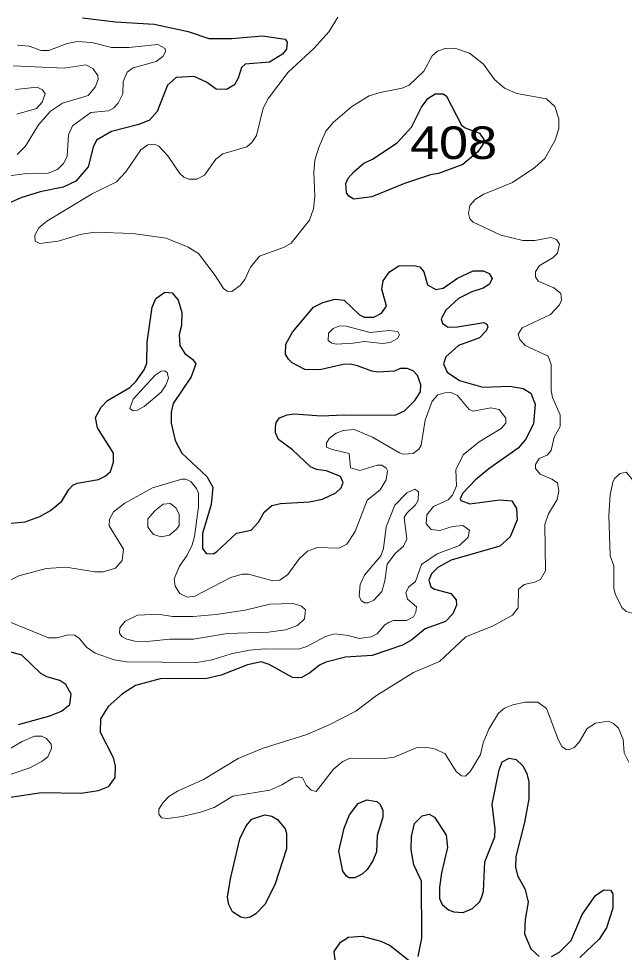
# Model space of a CAD drawing. Extents: x 577 to 602.9, y 7483.8 to 7511.6.
# Drawn here: x 599.19 to 600.678, y 7500.722 to 7503.016 of the extents above; entities that cross this region are included whole.
import ezdxf
from ezdxf.enums import TextEntityAlignment as Align

# ---------------------------------------------------------------- set-up
doc = ezdxf.new("R2010")
doc.units = 0
doc.header["$LTSCALE"] = 0.032
doc.layers.add('1', color=7, linetype='Continuous', lineweight=25)
doc.layers.add('2', color=7, linetype='Continuous', lineweight=13)
doc.layers.add('61', color=7, linetype='Continuous')

msp = doc.modelspace()

# ---------------------------------------------------------------- linework, layer by layer
at = {"layer": '1'}
for points in [[(599.3471, 7503.0183), (599.4282, 7503.0087), (599.5228, 7503.0032), (599.6063, 7502.9849), (599.6572, 7502.9674), (599.7137, 7502.9674), (599.7892, 7502.9745), (599.8449, 7502.9658), (599.8496, 7502.9586), (599.848, 7502.9419), (599.8385, 7502.9292), (599.8067, 7502.9093), (599.7463, 7502.9046), (599.7375, 7502.8966), (599.7296, 7502.8704), (599.72, 7502.8537), (599.7009, 7502.8425), (599.6755, 7502.8433), (599.6516, 7502.8608), (599.6214, 7502.8743), (599.5769, 7502.8719), (599.5554, 7502.8529), (599.53, 7502.7885), (599.5117, 7502.767), (599.4854, 7502.7566), (599.4179, 7502.7392), (599.3813, 7502.7177), (599.3733, 7502.701), (599.3606, 7502.6525), (599.3304, 7502.6175), (599.2994, 7502.6024), (599.2429, 7502.5913), (599.1952, 7502.5761), (599.1443, 7502.5531)], [(600.0228, 7502.1635), (600.0055, 7502.1674), (599.9872, 7502.1666), (599.93, 7502.1539), (599.8934, 7502.1547), (599.8624, 7502.1706), (599.8528, 7502.1801), (599.8457, 7502.1921), (599.8465, 7502.2167), (599.8632, 7502.2461), (599.9148, 7502.3074), (599.9371, 7502.3193), (599.9665, 7502.3273), (599.9896, 7502.3249), (600.0278, 7502.2891), (600.0389, 7502.2827), (600.0627, 7502.2827), (600.0818, 7502.2931), (600.0938, 7502.3098), (600.0826, 7502.3519), (600.0858, 7502.3726), (600.1009, 7502.394), (600.124, 7502.4092), (600.1613, 7502.41), (600.1757, 7502.4068), (600.1852, 7502.3948), (600.1947, 7502.3622), (600.2154, 7502.3511), (600.2329, 7502.3543), (600.2679, 7502.3789), (600.3069, 7502.3972), (600.3315, 7502.3972), (600.3458, 7502.3901), (600.3538, 7502.3781), (600.3466, 7502.3638), (600.3315, 7502.3543), (600.3037, 7502.3455), (600.2711, 7502.3288), (600.2393, 7502.3002), (600.2281, 7502.2787), (600.2313, 7502.2676), (600.2456, 7502.2581), (600.2679, 7502.2589), (600.3331, 7502.27), (600.3403, 7502.266), (600.3426, 7502.2589), (600.3387, 7502.2493), (600.322, 7502.2326), (600.2711, 7502.2135), (600.2393, 7502.1857), (600.2337, 7502.1682), (600.2432, 7502.1475), (600.2735, 7502.1277), (600.3307, 7502.111), (600.3967, 7502.1134), (600.4293, 7502.1078), (600.4484, 7502.0959), (600.4595, 7502.0696), (600.4548, 7502.0211), (600.4357, 7501.9821), (600.4174, 7501.9615), (600.345, 7501.9106), (600.3124, 7501.8835), (600.2806, 7501.8494), (600.2751, 7501.8366), (600.2766, 7501.8327), (600.2989, 7501.8239), (600.3721, 7501.8342), (600.4015, 7501.8319), (600.4134, 7501.8128), (600.415, 7501.7849), (600.3975, 7501.7436), (600.3721, 7501.7205), (600.2528, 7501.6855), (600.2202, 7501.6681), (600.2043, 7501.6521), (600.1979, 7501.637), (600.2027, 7501.6203), (600.2114, 7501.6148), (600.252, 7501.6036), (600.2647, 7501.5885), (600.2655, 7501.575), (600.2568, 7501.5543), (600.2385, 7501.5353), (600.1892, 7501.517), (600.1558, 7501.4899), (600.1335, 7501.4772), (600.0588, 7501.4518), (599.9928, 7501.4478), (599.9451, 7501.4351), (599.9292, 7501.4279), (599.9053, 7501.4088), (599.8838, 7501.3969), (599.8632, 7501.3977), (599.8059, 7501.4295), (599.786, 7501.4359), (599.7526, 7501.4287), (599.6874, 7501.4033), (599.6524, 7501.3953), (599.5379, 7501.3945), (599.4767, 7501.3778)], [(599.1714, 7501.777), (599.2063, 7501.7802), (599.2421, 7501.7929), (599.2684, 7501.808), (599.2962, 7501.8311), (599.3129, 7501.8597), (599.3232, 7501.87), (599.3336, 7501.8748), (599.3861, 7501.8843), (599.4027, 7501.8923), (599.4155, 7501.9034), (599.4226, 7501.9265), (599.4226, 7501.9487), (599.3837, 7502.0108), (599.3789, 7502.0362), (599.3924, 7502.0617), (599.4083, 7502.0784), (599.4632, 7502.1102), (599.4791, 7502.1261), (599.4982, 7502.1539), (599.5053, 7502.1698), (599.5061, 7502.2215), (599.518, 7502.3074), (599.5268, 7502.3288), (599.5491, 7502.3447), (599.5674, 7502.3424), (599.5817, 7502.3249), (599.5912, 7502.2947), (599.5904, 7502.2628), (599.584, 7502.2406), (599.5856, 7502.2135), (599.5984, 7502.1937), (599.6182, 7502.1786)], [(599.6182, 7502.1786), (599.6254, 7502.1682), (599.6135, 7502.1364), (599.5697, 7502.0712), (599.565, 7502.0497), (599.565, 7502.0227), (599.5745, 7501.9798), (599.5912, 7501.9487), (599.6524, 7501.8915), (599.6667, 7501.8653), (599.6628, 7501.8223), (599.6421, 7501.7515), (599.6421, 7501.7142), (599.6508, 7501.7022), (599.6675, 7501.7014), (599.6763, 7501.7062), (599.7256, 7501.7523), (599.7614, 7501.7595), (599.7789, 7501.7794), (599.7932, 7501.804), (599.8123, 7501.8199), (599.8337, 7501.8255), (599.9045, 7501.8295), (599.9363, 7501.8358), (599.9697, 7501.8517), (599.9824, 7501.8637), (599.9872, 7501.8764), (599.9808, 7501.8915), (599.9466, 7501.9058), (599.922, 7501.909), (599.9069, 7501.9154), (599.8632, 7501.9567), (599.8282, 7501.9821), (599.821, 7501.9988), (599.821, 7502.0124), (599.8226, 7502.0243), (599.8313, 7502.0354), (599.8496, 7502.0434), (599.8671, 7502.0458), (599.9331, 7502.0402), (599.9896, 7502.0434), (600.1152, 7502.0418), (600.1383, 7502.0529), (600.1637, 7502.0784), (600.1773, 7502.0998), (600.178, 7502.1165), (600.1701, 7502.1396), (600.159, 7502.1515), (600.1446, 7502.1571), (600.1272, 7502.1571), (600.1136, 7502.1507), (600.0731, 7502.1475), (600.058, 7502.1499), (600.0228, 7502.1635)], [(599.1896, 7501.2824), (599.2668, 7501.3031), (599.2954, 7501.315), (599.3153, 7501.3309), (599.3193, 7501.3563), (599.3057, 7501.3802), (599.2914, 7501.3905), (599.2588, 7501.3993), (599.2445, 7501.4072), (599.1976, 7501.4526), (599.165, 7501.4613)], [(599.4767, 7501.3778), (599.4449, 7501.3571), (599.4099, 7501.3261), (599.3908, 7501.2959), (599.39, 7501.2633), (599.4218, 7501.2013), (599.4274, 7501.1798), (599.4266, 7501.152), (599.4099, 7501.1289), (599.3853, 7501.1194), (599.3439, 7501.1122), (599.2461, 7501.1138), (599.1642, 7501.1019)], [(600.1717, 7500.7123), (600.1804, 7500.7568), (600.1796, 7500.8967), (600.1606, 7500.9373), (600.1542, 7500.9739), (600.155, 7501.0065), (600.1629, 7501.0391), (600.1812, 7501.0574), (600.1987, 7501.0621), (600.2114, 7501.0542), (600.2401, 7501.0104), (600.244, 7500.9802), (600.2289, 7500.9174), (600.2242, 7500.8824), (600.2242, 7500.8546), (600.2305, 7500.8395), (600.2464, 7500.8268), (600.2592, 7500.822), (600.2822, 7500.8204), (600.3053, 7500.8299), (600.3228, 7500.8474), (600.3291, 7500.8609), (600.3323, 7500.8729), (600.3355, 7500.9444), (600.3601, 7501.0057), (600.3609, 7501.0248), (600.3538, 7501.086), (600.3705, 7501.1703), (600.3784, 7501.1902), (600.3951, 7501.1997), (600.4126, 7501.1957), (600.4285, 7501.1806), (600.4389, 7501.1615), (600.4436, 7501.1409), (600.4436, 7501.0995), (600.4333, 7501.0415), (600.4118, 7500.958), (600.411, 7500.9317), (600.4158, 7500.911), (600.4349, 7500.8769), (600.442, 7500.8458), (600.4349, 7500.8029), (600.4333, 7500.7679), (600.4484, 7500.7305), (600.4691, 7500.7123)], [(600.4993, 7500.7123), (600.5192, 7500.7226), (600.5478, 7500.7512), (600.5748, 7500.8148), (600.6074, 7500.8617), (600.6281, 7500.8761), (600.644, 7500.8753), (600.6496, 7500.8657), (600.6496, 7500.8307), (600.6345, 7500.7822), (600.6162, 7500.7544), (600.5685, 7500.7091)], [(599.9673, 7500.7035), (599.9649, 7500.7242), (599.9808, 7500.7472), (600.0007, 7500.7592), (600.0341, 7500.7623), (600.0802, 7500.7496), (600.1025, 7500.7393), (600.1502, 7500.7011)]]:
    msp.add_lwpolyline(points, dxfattribs=at)
for points in [[(600.2328, 7502.8319), (600.2416, 7502.826), (600.2777, 7502.7551), (600.2871, 7502.748), (600.322, 7502.7352), (600.3331, 7502.7193), (600.3307, 7502.7073), (600.318, 7502.6891), (600.2814, 7502.658), (600.2218, 7502.6358), (600.2019, 7502.6326), (600.1383, 7502.6111), (600.058, 7502.5785), (600.0134, 7502.573), (600.0015, 7502.5801), (599.9952, 7502.5889), (599.9936, 7502.6111), (599.9999, 7502.6246), (600.0134, 7502.6398), (600.0381, 7502.6612), (600.0596, 7502.6716), (600.12, 7502.7113), (600.155, 7502.7503), (600.1796, 7502.7988), (600.1955, 7502.8203), (600.2138, 7502.8322)], [(599.9768, 7500.9709), (599.9896, 7501.0271), (600.0031, 7501.0597), (600.0238, 7501.0876), (600.0453, 7501.0971), (600.0699, 7501.0931), (600.0786, 7501.0852), (600.085, 7501.0709), (600.085, 7501.0542), (600.0707, 7501.0089), (600.0691, 7500.9691), (600.0604, 7500.9468), (600.046, 7500.9254), (600.0341, 7500.9142), (600.0158, 7500.9055), (600.0023, 7500.9055), (599.9952, 7500.9095), (599.9864, 7500.9214)], [(599.7629, 7501.0498), (599.7948, 7501.0597), (599.8123, 7501.0566), (599.8258, 7501.0486), (599.8449, 7501.0256), (599.848, 7501.0152), (599.848, 7500.9762), (599.8194, 7500.888), (599.7948, 7500.8395), (599.7725, 7500.8164), (599.759, 7500.8085), (599.7471, 7500.8061), (599.7359, 7500.8085), (599.7153, 7500.822), (599.7065, 7500.8395), (599.7033, 7500.8578), (599.7105, 7500.9031), (599.7335, 7501.0009), (599.7487, 7501.0327)]]:
    msp.add_lwpolyline(points, close=True, dxfattribs=at)
at = {"layer": '2'}
for points in [[(599.9626, 7502.7614), (599.9451, 7502.7399), (599.9284, 7502.7026), (599.918, 7502.6692), (599.9156, 7502.6382), (599.918, 7502.5793), (599.9148, 7502.5491), (599.9045, 7502.5213), (599.8592, 7502.4648), (599.8409, 7502.4545), (599.782, 7502.433), (599.7598, 7502.406), (599.7455, 7502.3758), (599.7343, 7502.3607), (599.7137, 7502.3463), (599.7025, 7502.3471), (599.693, 7502.3535), (599.6731, 7502.3853), (599.6318, 7502.4394), (599.6063, 7502.4553), (599.5522, 7502.4775), (599.4703, 7502.4887), (599.3765, 7502.4919), (599.3407, 7502.4863), (599.2867, 7502.4696), (599.2421, 7502.464), (599.2302, 7502.4696), (599.2294, 7502.4847), (599.2397, 7502.5022), (599.2596, 7502.5189), (599.3709, 7502.5857), (599.4306, 7502.6159), (599.4536, 7502.6398), (599.4902, 7502.6946), (599.5077, 7502.7066), (599.5236, 7502.7081), (599.5347, 7502.7034), (599.5562, 7502.6795), (599.5856, 7502.6358), (599.596, 7502.627), (599.6087, 7502.6223), (599.6278, 7502.6223), (599.6469, 7502.6318), (599.6747, 7502.6716), (599.6914, 7502.6843), (599.751, 7502.7018), (599.763, 7502.7121), (599.7741, 7502.7296), (599.7908, 7502.7964), (599.8035, 7502.8211), (599.852, 7502.8847), (599.9164, 7502.9443), (599.953, 7502.9849), (599.9745, 7503.0206)], [(599.1658, 7502.6302), (599.204, 7502.635), (599.2628, 7502.6366), (599.2851, 7502.6461), (599.3002, 7502.6604), (599.3089, 7502.6779), (599.3121, 7502.7312), (599.3224, 7502.7535), (599.367, 7502.7861), (599.4107, 7502.79), (599.4242, 7502.7972), (599.4346, 7502.8091), (599.4457, 7502.8314), (599.4465, 7502.8624), (599.4568, 7502.8847), (599.4711, 7502.8958), (599.5276, 7502.9109), (599.5443, 7502.9236), (599.5507, 7502.9348), (599.5499, 7502.9435), (599.5316, 7502.9531), (599.4608, 7502.9459), (599.4179, 7502.9459), (599.3694, 7502.9578), (599.3336, 7502.9602), (599.3065, 7502.9546), (599.2644, 7502.9387), (599.2453, 7502.9387), (599.2159, 7502.9491), (599.1873, 7502.9515)], [(599.8369, 7501.1337), (599.8075, 7501.121), (599.716, 7501.1059), (599.6707, 7501.078), (599.6365, 7501.0669), (599.592, 7501.0558), (599.5562, 7501.051), (599.5411, 7501.0526), (599.534, 7501.0613), (599.5347, 7501.0741), (599.5443, 7501.0892), (599.5586, 7501.1051), (599.5801, 7501.1186), (599.6445, 7501.1472), (599.7296, 7501.1981), (599.7908, 7501.2235), (599.8958, 7501.2569), (599.9514, 7501.28), (600.0182, 7501.315), (600.0691, 7501.3532), (600.1598, 7501.4096), (600.2242, 7501.4367), (600.2886, 7501.4971), (600.3562, 7501.5249), (600.4031, 7501.5504), (600.4174, 7501.5687), (600.4182, 7501.6148), (600.4317, 7501.6259), (600.4579, 7501.6315), (600.4723, 7501.6386), (600.4842, 7501.6593), (600.4826, 7501.7738), (600.4921, 7501.8001), (600.5128, 7501.835), (600.5176, 7501.8565), (600.5136, 7501.8756), (600.5001, 7501.8851), (600.4715, 7501.8971), (600.4603, 7501.9114), (600.4603, 7501.9209), (600.4691, 7501.936), (600.4882, 7501.944), (600.4985, 7501.9551), (600.5057, 7501.9885), (600.5208, 7502.014), (600.5208, 7502.0434), (600.5017, 7502.0855), (600.4985, 7502.103), (600.4985, 7502.1666), (600.4913, 7502.1873), (600.4349, 7502.2135), (600.4214, 7502.2279), (600.4174, 7502.2414), (600.4269, 7502.2565), (600.4969, 7502.2899), (600.5192, 7502.3137), (600.5239, 7502.3249), (600.5224, 7502.3408), (600.5049, 7502.3551), (600.4667, 7502.3718), (600.4603, 7502.3821), (600.4603, 7502.3948), (600.4691, 7502.4092), (600.5033, 7502.4298), (600.5136, 7502.4402), (600.5192, 7502.4624), (600.5112, 7502.4736), (600.4977, 7502.4791), (600.4579, 7502.4712), (600.4285, 7502.4712), (600.3745, 7502.4847), (600.3069, 7502.5165), (600.2989, 7502.5245), (600.2949, 7502.538), (600.2989, 7502.5571), (600.3124, 7502.573), (600.3331, 7502.5849), (600.4031, 7502.6143), (600.4587, 7502.6509), (600.4826, 7502.6732), (600.508, 7502.7177), (600.5176, 7502.7463), (600.5176, 7502.7702), (600.5072, 7502.8004), (600.4866, 7502.8195), (600.4142, 7502.833), (600.384, 7502.8457), (600.3593, 7502.8672), (600.3323, 7502.9046), (600.2981, 7502.9316), (600.2615, 7502.9443), (600.2377, 7502.9435), (600.2194, 7502.9364), (600.2059, 7502.9252), (600.1852, 7502.8871), (600.1494, 7502.8529), (600.1327, 7502.8457), (600.0786, 7502.8354), (600.0516, 7502.8266), (600.0087, 7502.8004), (599.9626, 7502.7614)], [(599.1761, 7502.9006), (599.3018, 7502.895), (599.355, 7502.903), (599.3725, 7502.8942), (599.3845, 7502.8767), (599.3853, 7502.8672), (599.3781, 7502.8481), (599.3606, 7502.8274), (599.2978, 7502.8091), (599.2684, 7502.7893), (599.2389, 7502.7559), (599.2071, 7502.7034), (599.1865, 7502.6827)], [(599.1857, 7502.7821), (599.2334, 7502.7956), (599.2477, 7502.8115), (599.2548, 7502.8314), (599.2485, 7502.8417), (599.2358, 7502.8481), (599.1825, 7502.8425)], [(599.8512, 7501.6506), (599.8799, 7501.6903), (599.8997, 7501.7078), (599.9236, 7501.7166), (599.9769, 7501.715), (599.996, 7501.7253), (600.0166, 7501.7563), (600.046, 7501.8334), (600.0779, 7501.8589), (600.093, 7501.8835), (600.0961, 7501.905), (600.093, 7501.9122), (600.0826, 7501.9193), (600.0707, 7501.9193), (600.0286, 7501.9066), (600.0055, 7501.913), (600.0023, 7501.948), (599.9602, 7501.9575), (599.9466, 7501.9639), (599.9466, 7501.9742), (599.9538, 7501.9853), (599.9705, 7501.9981), (599.9872, 7502.0044), (600.0142, 7502.0068), (600.0596, 7501.9885), (600.1256, 7501.9495), (600.1351, 7501.9464), (600.159, 7501.948), (600.1733, 7501.9583), (600.1788, 7501.9686), (600.1892, 7502.0299), (600.2059, 7502.0768), (600.2202, 7502.0919), (600.2369, 7502.0974), (600.2528, 7502.0982), (600.2679, 7502.0903), (600.2973, 7502.0561), (600.3069, 7502.0521), (600.3498, 7502.0601), (600.3705, 7502.0561), (600.3872, 7502.0346), (600.3872, 7502.0227), (600.3752, 7502.0092), (600.3212, 7501.9766), (600.2822, 7501.9448), (600.2639, 7501.9082), (600.2655, 7501.8684), (600.256, 7501.8454), (600.2456, 7501.8342), (600.2091, 7501.8175), (600.1932, 7501.7969), (600.1916, 7501.7754), (600.2035, 7501.7611), (600.225, 7501.7587), (600.256, 7501.769), (600.2814, 7501.7714), (600.2981, 7501.7595), (600.2941, 7501.742), (600.2735, 7501.7221), (600.2186, 7501.7014), (600.1796, 7501.6752), (600.1653, 7501.6331), (600.1478, 7501.6195), (600.1415, 7501.6052), (600.1454, 7501.5901), (600.1677, 7501.571), (600.1661, 7501.5583), (600.1598, 7501.5464), (600.1431, 7501.5376), (600.1113, 7501.5376), (600.1001, 7501.5337), (600.0898, 7501.5273), (600.0707, 7501.505), (600.0564, 7501.4971), (600.027, 7501.4931), (599.9999, 7501.5011), (599.9665, 7501.505), (599.9443, 7501.4987), (599.8981, 7501.474), (599.8775, 7501.4669), (599.794, 7501.4677), (599.7574, 7501.4645), (599.7121, 7501.4557), (599.6652, 7501.4406), (599.6278, 7501.4343), (599.456, 7501.4359), (599.425, 7501.4406), (599.3781, 7501.4573), (599.3566, 7501.4724), (599.3383, 7501.4939), (599.3272, 7501.5019), (599.3121, 7501.5027), (599.2835, 7501.4947), (599.2636, 7501.4947), (599.169, 7501.5337)], [(599.1904, 7501.6474), (599.2572, 7501.6657), (599.3065, 7501.6688), (599.3773, 7501.6569), (599.398, 7501.6569), (599.4282, 7501.6665), (599.4441, 7501.6848), (599.4473, 7501.7126), (599.4123, 7501.7706), (599.4131, 7501.7865), (599.4226, 7501.8048), (599.4505, 7501.8263), (599.5188, 7501.8637), (599.5912, 7501.8851), (599.6, 7501.8851), (599.6127, 7501.8788), (599.627, 7501.8621), (599.6318, 7501.8509), (599.6318, 7501.8168), (599.6222, 7501.7444), (599.6159, 7501.7237), (599.6039, 7501.6983), (599.5848, 7501.6712), (599.5721, 7501.6402), (599.5745, 7501.6219), (599.5864, 7501.6036), (599.6039, 7501.5949), (599.623, 7501.5973), (599.7113, 7501.6434), (599.7391, 7501.6514), (599.755, 7501.6514), (599.8147, 7501.6347), (599.8321, 7501.637), (599.8512, 7501.6506)], [(599.169, 7501.637), (599.1904, 7501.6474)], [(600.6893, 7501.1894), (600.6782, 7501.2124), (600.675, 7501.245), (600.6639, 7501.2728), (600.652, 7501.2848), (600.6392, 7501.2903), (600.6074, 7501.2856), (600.5868, 7501.2721), (600.5669, 7501.2387), (600.555, 7501.2259), (600.5422, 7501.2196), (600.5351, 7501.2204), (600.5247, 7501.2283), (600.5168, 7501.2434), (600.4866, 7501.3214), (600.4659, 7501.3373), (600.4349, 7501.3373), (600.4039, 7501.3301), (600.384, 7501.3222), (600.3689, 7501.3102), (600.345, 7501.2705), (600.3315, 7501.2371), (600.3252, 7501.2084), (600.3005, 7501.1671), (600.2878, 7501.1552), (600.2782, 7501.156), (600.2647, 7501.1663), (600.2377, 7501.21), (600.2146, 7501.2212), (600.1947, 7501.2259), (600.1669, 7501.2243), (600.1128, 7501.2021), (600.089, 7501.1989), (600.0047, 7501.1997), (599.9864, 7501.1909), (599.9633, 7501.1719), (599.9212, 7501.117), (599.9085, 7501.121), (599.8966, 7501.1329), (599.8878, 7501.1512), (599.8775, 7501.1536), (599.864, 7501.1504), (599.8369, 7501.1337)], [(599.1372, 7501.2053), (599.1984, 7501.2402), (599.2286, 7501.253), (599.2461, 7501.253), (599.258, 7501.2474), (599.27, 7501.2339), (599.2707, 7501.2228), (599.262, 7501.2029), (599.2469, 7501.1909), (599.2175, 7501.1758), (599.1324, 7501.1472)]]:
    msp.add_lwpolyline(points, dxfattribs=at)
for points in [[(600.0111, 7502.2191), (600.0397, 7502.2231), (600.0842, 7502.2183), (600.1025, 7502.2207), (600.1208, 7502.2302), (600.1256, 7502.2398), (600.1216, 7502.2477), (600.0993, 7502.2501), (600.054, 7502.2454), (599.9944, 7502.2605), (599.9793, 7502.2613), (599.9626, 7502.2549), (599.9514, 7502.2438), (599.9506, 7502.2255), (599.9594, 7502.2191), (599.9705, 7502.2167)], [(599.4711, 7502.0529), (599.4632, 7502.0585), (599.4711, 7502.0815), (599.5252, 7502.1404), (599.5403, 7502.1507), (599.5483, 7502.1515), (599.5546, 7502.1467), (599.5578, 7502.1332), (599.5514, 7502.1157), (599.5403, 7502.099), (599.4982, 7502.0633), (599.4823, 7502.0545)], [(600.7068, 7501.8223), (600.71, 7501.7682), (600.7482, 7501.68), (600.7545, 7501.6498), (600.7545, 7501.6203), (600.7482, 7501.5957), (600.7355, 7501.5742), (600.7188, 7501.5615), (600.6997, 7501.5551), (600.683, 7501.5599), (600.6718, 7501.5695), (600.6559, 7501.6028), (600.6528, 7501.6172), (600.6528, 7501.672), (600.6432, 7501.6967), (600.64, 7501.7953), (600.6432, 7501.8462), (600.6496, 7501.8772), (600.6544, 7501.8867), (600.6679, 7501.8987), (600.683, 7501.9018), (600.6965, 7501.8859), (600.7068, 7501.8533)], [(600.0293, 7501.6259), (600.027, 7501.5973), (600.0317, 7501.5869), (600.0397, 7501.5814), (600.0484, 7501.5814), (600.0627, 7501.5877), (600.0826, 7501.6092), (600.0898, 7501.6347), (600.0953, 7501.676), (600.116, 7501.703), (600.1359, 7501.7205), (600.1439, 7501.7372), (600.1375, 7501.7905), (600.1439, 7501.8016), (600.1653, 7501.8215), (600.1717, 7501.8334), (600.1725, 7501.8541), (600.1637, 7501.8605), (600.1439, 7501.8517), (600.1144, 7501.8207), (600.093, 7501.7674), (600.0866, 7501.7142), (600.0802, 7501.6967), (600.0397, 7501.649)], [(599.5244, 7501.8072), (599.5451, 7501.8231), (599.5634, 7501.8255), (599.5769, 7501.8136), (599.584, 7501.7977), (599.584, 7501.7714), (599.5785, 7501.7627), (599.5602, 7501.7476), (599.5403, 7501.7436), (599.5212, 7501.7492), (599.5077, 7501.7667), (599.5077, 7501.7873)], [(599.8727, 7501.5766), (599.8846, 7501.5726), (599.895, 7501.5639), (599.8926, 7501.5416), (599.8751, 7501.5257), (599.8457, 7501.5146), (599.8035, 7501.509), (599.7033, 7501.5058), (599.6198, 7501.4915), (599.5618, 7501.4915), (599.5053, 7501.486), (599.4751, 7501.4868), (599.456, 7501.4915), (599.4433, 7501.4979), (599.4377, 7501.5066), (599.4385, 7501.5194), (599.452, 7501.5361), (599.4823, 7501.5504), (599.5324, 7501.5528), (599.5681, 7501.5472), (599.619, 7501.5472), (599.6755, 7501.552), (599.7463, 7501.5631), (599.8075, 7501.5774), (599.8632, 7501.579)]]:
    msp.add_lwpolyline(points, close=True, dxfattribs=at)

# ---------------------------------------------------------------- texts
at = {"layer": '61', "width": 1.2}
msp.add_text('408', height=0.08, dxfattribs=at).set_placement((600.2586, 7502.6717), align=Align.CENTER)

doc.saveas('drawing.dxf')
